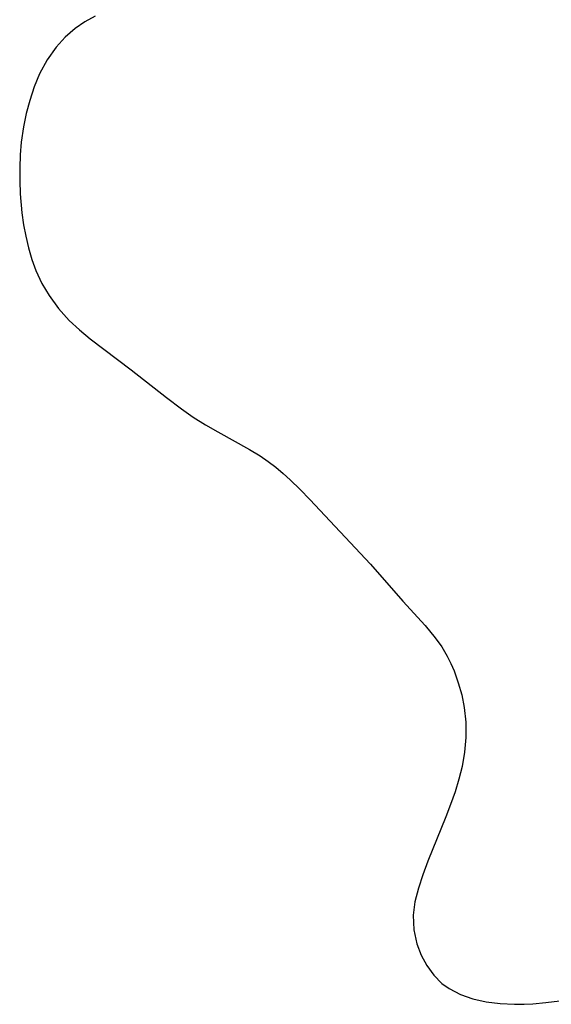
# Model space of a CAD drawing. Header units: metres. Extents: x 1073367 to 1082519, y 1569854 to 1574957.
# Tile 492 of 656: x 1077380 to 1077441, y 1573703 to 1573816. Entities that reach past the tile are written whole.
import ezdxf

# ---------------------------------------------------------------- set-up
doc = ezdxf.new("R2010")
doc.units = ezdxf.units.M
doc.layers.add('CGG_CurvaNivelLidar_v1', color=253, linetype='Continuous', lineweight=30)

msp = doc.modelspace()

# ---------------------------------------------------------------- linework, layer by layer
at = {"layer": 'CGG_CurvaNivelLidar_v1'}
for p, q in [((1077387.8491, 1573815.4916, 70), (1077386.7405, 1573814.7232, 70)), ((1077389.0302, 1573816.1445, 70), (1077387.8491, 1573815.4916, 70)), ((1077386.7405, 1573814.7232, 70), (1077385.5912, 1573813.724, 70)), ((1077385.5912, 1573813.724, 70), (1077384.5608, 1573812.5947, 70)), ((1077384.5608, 1573812.5947, 70), (1077383.5264, 1573811.1308, 70)), ((1077383.5264, 1573811.1308, 70), (1077382.6665, 1573809.5328, 70)), ((1077382.6665, 1573809.5328, 70), (1077382.0492, 1573808.0343, 70)), ((1077382.0492, 1573808.0343, 70), (1077381.5393, 1573806.4726, 70)), ((1077381.5393, 1573806.4726, 70), (1077381.144, 1573804.9799, 70)), ((1077381.144, 1573804.9799, 70), (1077380.826, 1573803.4567, 70)), ((1077380.826, 1573803.4567, 70), (1077380.5715, 1573801.7131, 70)), ((1077380.5715, 1573801.7131, 70), (1077380.4478, 1573800.2395, 70)), ((1077380.4478, 1573800.2395, 70), (1077380.3944, 1573798.7569, 70)), ((1077380.3944, 1573798.7569, 70), (1077380.4006, 1573797.2707, 70)), ((1077380.4006, 1573797.2707, 70), (1077380.4591, 1573795.7863, 70)), ((1077380.4591, 1573795.7863, 70), (1077380.6477, 1573793.5929, 70)), ((1077380.6477, 1573793.5929, 70), (1077380.8446, 1573792.2446, 70)), ((1077380.8446, 1573792.2446, 70), (1077381.1009, 1573790.9117, 70)), ((1077381.1009, 1573790.9117, 70), (1077381.4172, 1573789.5803, 70)), ((1077381.4172, 1573789.5803, 70), (1077381.7984, 1573788.2754, 70)), ((1077381.7984, 1573788.2754, 70), (1077382.2583, 1573787.0054, 70)), ((1077382.2583, 1573787.0054, 70), (1077382.9405, 1573785.5223, 70)), ((1077382.9405, 1573785.5223, 70), (1077383.7586, 1573784.1144, 70)), ((1077383.7586, 1573784.1144, 70), (1077384.8343, 1573782.6377, 70)), ((1077384.8343, 1573782.6377, 70), (1077386.0606, 1573781.2728, 70)), ((1077386.0606, 1573781.2728, 70), (1077387.2257, 1573780.1849, 70)), ((1077387.2257, 1573780.1849, 70), (1077388.4634, 1573779.1592, 70)), ((1077388.4634, 1573779.1592, 70), (1077393.1613, 1573775.6078, 70)), ((1077393.1613, 1573775.6078, 70), (1077397.2043, 1573772.4369, 70)), ((1077397.2043, 1573772.4369, 70), (1077398.9181, 1573771.1339, 70)), ((1077398.9181, 1573771.1339, 70), (1077400.2734, 1573770.2002, 70)), ((1077400.2734, 1573770.2002, 70), (1077401.6644, 1573769.3255, 70)), ((1077401.6644, 1573769.3255, 70), (1077403.0823, 1573768.5056, 70)), ((1077403.0823, 1573768.5056, 70), (1077406.7158, 1573766.5041, 70)), ((1077406.7158, 1573766.5041, 70), (1077407.9433, 1573765.7454, 70)), ((1077407.9433, 1573765.7454, 70), (1077408.8405, 1573765.128, 70)), ((1077408.8405, 1573765.128, 70), (1077409.7084, 1573764.4687, 70)), ((1077409.7084, 1573764.4687, 70), (1077410.5573, 1573763.7575, 70)), ((1077410.5573, 1573763.7575, 70), (1077411.3793, 1573763.0097, 70)), ((1077411.3793, 1573763.0097, 70), (1077412.5146, 1573761.8971, 70)), ((1077412.5146, 1573761.8971, 70), (1077413.6255, 1573760.7461, 70)), ((1077413.6255, 1573760.7461, 70), (1077420.5714, 1573753.3579, 70)), ((1077420.5714, 1573753.3579, 70), (1077424.28, 1573749.1292, 70)), ((1077424.28, 1573749.1292, 70), (1077426.8047, 1573746.3442, 70)), ((1077426.8047, 1573746.3442, 70), (1077427.9738, 1573744.9165, 70)), ((1077427.9738, 1573744.9165, 70), (1077428.7126, 1573743.8673, 70)), ((1077428.7126, 1573743.8673, 70), (1077429.3257, 1573742.8301, 70)), ((1077429.3257, 1573742.8301, 70), (1077429.7463, 1573741.9864, 70)), ((1077429.7463, 1573741.9864, 70), (1077430.1204, 1573741.1194, 70)), ((1077430.1204, 1573741.1194, 70), (1077430.611, 1573739.7628, 70)), ((1077430.611, 1573739.7628, 70), (1077431.0035, 1573738.3699, 70)), ((1077431.0035, 1573738.3699, 70), (1077431.2871, 1573736.9467, 70)), ((1077431.2871, 1573736.9467, 70), (1077431.4669, 1573735.2321, 70)), ((1077431.4669, 1573735.2321, 70), (1077431.4792, 1573733.4961, 70)), ((1077431.4792, 1573733.4961, 70), (1077431.335, 1573731.8289, 70)), ((1077431.335, 1573731.8289, 70), (1077431.0473, 1573730.1645, 70)), ((1077431.0473, 1573730.1645, 70), (1077430.6832, 1573728.707, 70)), ((1077430.6832, 1573728.707, 70), (1077430.2372, 1573727.2585, 70)), ((1077430.2372, 1573727.2585, 70), (1077429.7312, 1573725.8185, 70)), ((1077429.7312, 1573725.8185, 70), (1077429.1841, 1573724.387, 70)), ((1077429.1841, 1573724.387, 70), (1077427.1223, 1573719.3139, 70)), ((1077427.1223, 1573719.3139, 70), (1077426.5446, 1573717.7609, 70)), ((1077426.5446, 1573717.7609, 70), (1077426.0436, 1573716.2255, 70)), ((1077426.0436, 1573716.2255, 70), (1077425.6473, 1573714.663, 70)), ((1077425.6473, 1573714.663, 70), (1077425.4414, 1573713.1224, 70)), ((1077425.4414, 1573713.1224, 70), (1077425.5061, 1573711.4566, 70)), ((1077425.5061, 1573711.4566, 70), (1077425.8559, 1573709.8456, 70)), ((1077425.8559, 1573709.8456, 70), (1077426.3454, 1573708.566, 70)), ((1077426.3454, 1573708.566, 70), (1077426.9953, 1573707.3692, 70)), ((1077426.9953, 1573707.3692, 70), (1077427.7944, 1573706.2799, 70)), ((1077427.7944, 1573706.2799, 70), (1077428.7413, 1573705.3291, 70)), ((1077428.7413, 1573705.3291, 70), (1077429.5627, 1573704.7241, 70)), ((1077429.5627, 1573704.7241, 70), (1077430.8592, 1573704.0551, 70)), ((1077430.8592, 1573704.0551, 70), (1077432.2857, 1573703.5642, 70)), ((1077432.2857, 1573703.5642, 70), (1077433.8072, 1573703.2231, 70)), ((1077440.6403, 1573703.1235, 70), (1077445.2328, 1573703.7095, 70)), ((1077433.8072, 1573703.2231, 70), (1077435.3959, 1573703.0136, 70)), ((1077435.3959, 1573703.0136, 70), (1077437.0302, 1573702.9274, 70)), ((1077437.0302, 1573702.9274, 70), (1077438.1561, 1573702.9373, 70)), ((1077438.1561, 1573702.9373, 70), (1077439.1312, 1573702.9862, 70)), ((1077439.1312, 1573702.9862, 70), (1077440.6403, 1573703.1235, 70))]:
    msp.add_line(p, q, dxfattribs=at)

doc.saveas('drawing.dxf')
